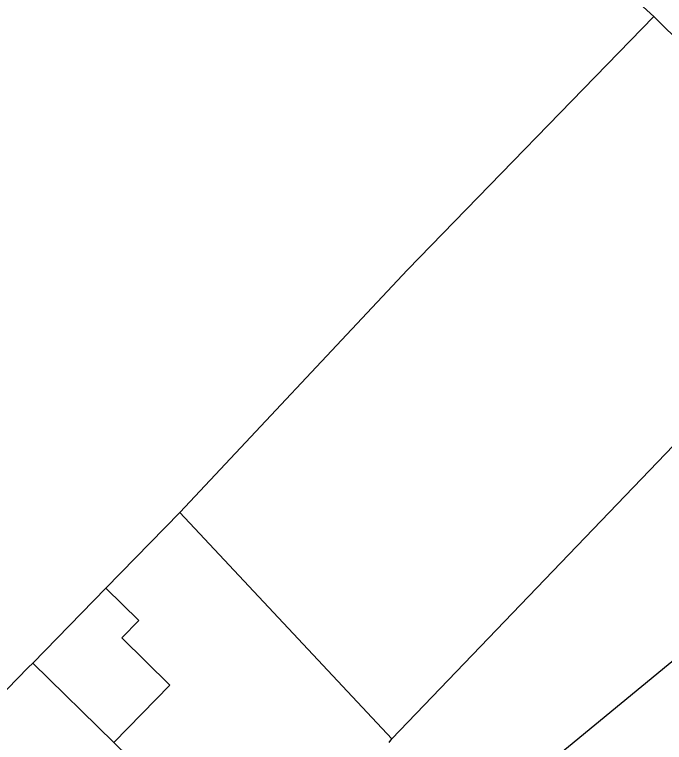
# Model space of a CAD drawing. Extents: x 160379 to 161131, y 383940 to 384849.
# Drawn here: x 160879.22 to 160911.02, y 384583.25 to 384618.86 of the extents above; entities that cross this region are included whole.
import ezdxf

# ---------------------------------------------------------------- set-up
doc = ezdxf.new("R2010")
doc.units = 0
doc.layers.add('IMGEO_Pand', color=7, linetype='Continuous')

msp = doc.modelspace()

# ---------------------------------------------------------------- linework, layer by layer
at = {"layer": 'IMGEO_Pand'}
for points in [[(160910.51, 384618.765), (160909.807, 384619.406), (160909.727, 384619.32), (160909.385, 384619.64)], [(160887.314, 384594.507), (160898.448, 384606.368), (160910.51, 384618.765)], [(160910.51, 384618.765), (160910.607, 384618.677), (160919.743, 384609.633), (160921.321, 384608.037)], [(160897.686, 384583.43), (160921.321, 384608.037)], [(160928.405, 384601.207), (160901.451, 384579.02)], [(160887.314, 384594.507), (160883.685, 384590.792)], [(160897.686, 384583.43), (160887.314, 384594.507)], [(160883.685, 384590.792), (160880.109, 384587.132)], [(160883.685, 384590.792), (160885.301, 384589.213), (160884.47, 384588.362), (160886.824, 384586.062), (160884.08, 384583.253)], [(160880.109, 384587.132), (160879.893, 384586.911), (160875.792, 384582.713), (160875.654, 384582.571)], [(160884.08, 384583.253), (160880.109, 384587.132)], [(160897.552, 384583.252), (160897.686, 384583.43)], [(160884.08, 384583.253), (160891.475, 384576.028), (160890.842, 384575.38)]]:
    msp.add_lwpolyline(points, dxfattribs=at)

doc.saveas('drawing.dxf')
